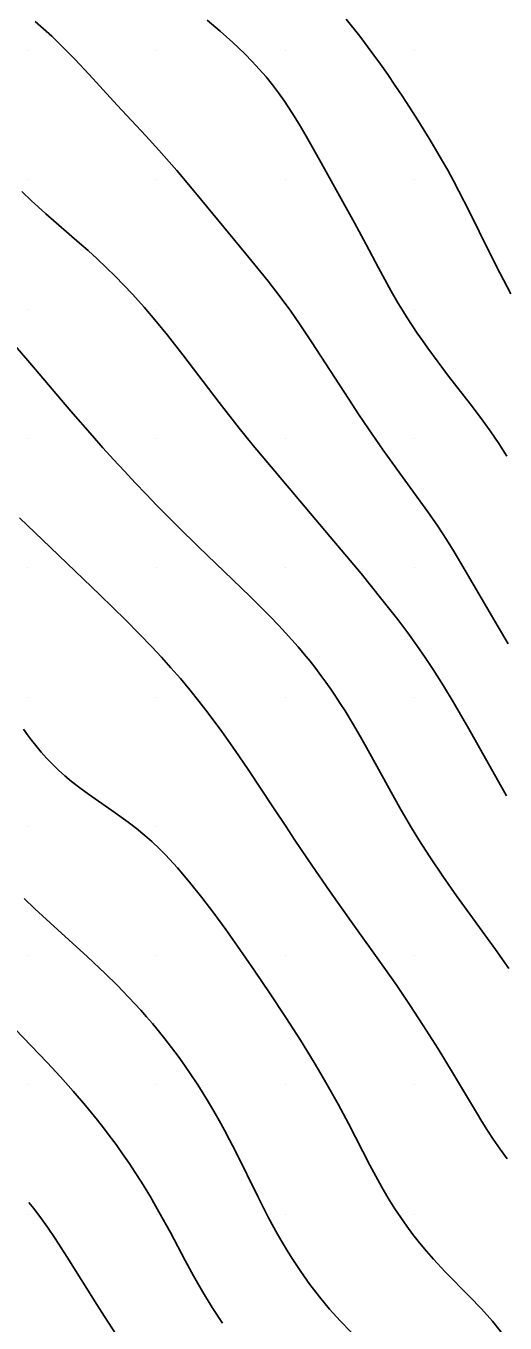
# Model space of a CAD drawing. Extents: x 2602990 to 2605851, y 618069 to 619180.
# Drawn here: x 2604224.9 to 2604243.5, y 618490.8 to 618541 of the extents above; entities that cross this region are included whole.
import ezdxf

# ---------------------------------------------------------------- set-up
doc = ezdxf.new("R2010")
doc.units = 0
for name, color, linetype in [('Default', 7, 'Continuous'), ('DTM Contours Major', 7, 'Continuous'), ('DTM Contours Minor', 7, 'Continuous'), ('Exist DTM Breakline', 7, 'Continuous'), ('Exist DTM Scan Elevation Point', 7, 'Continuous')]:
    doc.layers.add(name, color=color, linetype=linetype)

# ---------------------------------------------------------------- blocks, each defined once
blk = doc.blocks.new('POINT_DISPLAY')
at = {"layer": 'Default'}
blk.add_line((0, 0), (0, 0), dxfattribs=at)

msp = doc.modelspace()

# ---------------------------------------------------------------- linework, layer by layer
at = {"layer": 'DTM Contours Major'}
msp.add_lwpolyline([(2604224.208, 618528.964), (2604225.096, 618527.93), (2604226.686, 618526.06), (2604227.519, 618525.101), (2604227.927, 618524.643), (2604228.339, 618524.188), (2604228.754, 618523.736), (2604229.173, 618523.289), (2604229.593, 618522.847), (2604230.016, 618522.411), (2604230.82, 618521.601), (2604231.623, 618520.814), (2604233.62, 618518.892), (2604234.005, 618518.513), (2604234.379, 618518.137), (2604234.74, 618517.762), (2604234.994, 618517.489), (2604235.241, 618517.215), (2604235.481, 618516.94), (2604235.715, 618516.663), (2604235.943, 618516.382), (2604236.165, 618516.098), (2604236.361, 618515.838), (2604236.554, 618515.574), (2604236.743, 618515.305), (2604236.93, 618515.031), (2604237.115, 618514.751), (2604237.297, 618514.465), (2604237.626, 618513.926), (2604237.948, 618513.374), (2604238.262, 618512.818), (2604239.418, 618510.719), (2604239.83, 618510.005), (2604240.155, 618509.471), (2604240.576, 618508.818), (2604241.081, 618508.073), (2604241.618, 618507.312), (2604243.127, 618505.229), (2604243.64, 618504.494)], dxfattribs=at)
at = {"layer": 'DTM Contours Minor'}
for points in [[(2604225.305, 618541.13), (2604225.627, 618540.849), (2604225.941, 618540.562), (2604226.247, 618540.27), (2604226.544, 618539.973), (2604226.831, 618539.678), (2604227.387, 618539.082), (2604228.48, 618537.889), (2604229.586, 618536.703), (2604230.092, 618536.148), (2604230.783, 618535.364), (2604231.511, 618534.504), (2604233.46, 618532.14), (2604234.039, 618531.437), (2604234.319, 618531.089), (2604234.788, 618530.485), (2604235.204, 618529.92), (2604235.54, 618529.438), (2604236.004, 618528.744), (2604237.443, 618526.523), (2604237.824, 618525.945), (2604238.207, 618525.374), (2604238.778, 618524.553), (2604239.611, 618523.394), (2604240.501, 618522.16), (2604240.888, 618521.603), (2604241.225, 618521.09), (2604241.52, 618520.616), (2604241.95, 618519.892), (2604243.094, 618517.931), (2604243.618, 618517.059)], [(2604231.955, 618541.184), (2604232.465, 618540.752), (2604232.956, 618540.318), (2604233.42, 618539.878), (2604233.706, 618539.585), (2604233.979, 618539.288), (2604234.239, 618538.986), (2604234.487, 618538.679), (2604234.724, 618538.367), (2604234.951, 618538.048), (2604235.244, 618537.608), (2604235.524, 618537.158), (2604235.793, 618536.701), (2604236.311, 618535.779), (2604237.664, 618533.347), (2604238.118, 618532.503), (2604238.595, 618531.601), (2604238.838, 618531.15), (2604239.087, 618530.701), (2604239.345, 618530.254), (2604239.524, 618529.959), (2604239.707, 618529.665), (2604239.896, 618529.372), (2604240.092, 618529.079), (2604240.293, 618528.787), (2604240.5, 618528.494), (2604240.898, 618527.954), (2604241.309, 618527.413), (2604242.138, 618526.339), (2604242.538, 618525.812), (2604242.916, 618525.293), (2604243.255, 618524.801), (2604243.414, 618524.558), (2604243.566, 618524.316)], [(2604237.346, 618541.225), (2604237.867, 618540.562), (2604238.377, 618539.882), (2604238.665, 618539.483), (2604238.949, 618539.079), (2604239.229, 618538.671), (2604239.506, 618538.258), (2604240.047, 618537.423), (2604240.553, 618536.608), (2604240.799, 618536.198), (2604241.039, 618535.787), (2604241.272, 618535.374), (2604241.498, 618534.961), (2604241.703, 618534.572), (2604242.098, 618533.794), (2604242.878, 618532.218), (2604243.293, 618531.404), (2604243.723, 618530.594)], [(2604224.785, 618534.56), (2604225.156, 618534.196), (2604225.415, 618533.956), (2604225.719, 618533.685), (2604227.019, 618532.562), (2604227.353, 618532.266), (2604227.704, 618531.944), (2604228.051, 618531.613), (2604228.395, 618531.275), (2604228.734, 618530.929), (2604229.066, 618530.577), (2604229.515, 618530.081), (2604229.998, 618529.517), (2604230.421, 618528.999), (2604231.021, 618528.233), (2604232.423, 618526.395), (2604233.205, 618525.396), (2604233.743, 618524.731), (2604234.579, 618523.73), (2604236.729, 618521.194), (2604237.917, 618519.772), (2604238.728, 618518.777), (2604239.344, 618517.994), (2604239.73, 618517.483), (2604240.082, 618516.997), (2604240.403, 618516.532), (2604240.716, 618516.059), (2604241.114, 618515.427), (2604241.479, 618514.82), (2604242.091, 618513.763), (2604243.544, 618511.177)], [(2604224.699, 618521.934), (2604225.891, 618520.784), (2604227.81, 618518.951), (2604228.308, 618518.468), (2604228.812, 618517.971), (2604229.316, 618517.46), (2604229.819, 618516.935), (2604230.19, 618516.536), (2604230.558, 618516.128), (2604230.923, 618515.71), (2604231.285, 618515.28), (2604231.644, 618514.837), (2604232, 618514.381), (2604232.527, 618513.67), (2604233.045, 618512.936), (2604233.552, 618512.19), (2604234.532, 618510.711), (2604235, 618510), (2604235.356, 618509.465), (2604236.043, 618508.453), (2604236.699, 618507.507), (2604237.541, 618506.321), (2604238.806, 618504.548), (2604239.302, 618503.836), (2604239.794, 618503.112), (2604240.327, 618502.298), (2604240.898, 618501.391), (2604241.455, 618500.48), (2604242.382, 618498.933), (2604242.599, 618498.579), (2604242.818, 618498.232), (2604243.04, 618497.894), (2604243.303, 618497.511), (2604243.57, 618497.14)], [(2604224.854, 618513.751), (2604225.005, 618513.536), (2604225.16, 618513.325), (2604225.322, 618513.118), (2604225.527, 618512.872), (2604225.743, 618512.631), (2604225.969, 618512.396), (2604226.206, 618512.168), (2604226.454, 618511.945), (2604226.713, 618511.729), (2604227.032, 618511.482), (2604227.363, 618511.241), (2604228.398, 618510.523), (2604228.908, 618510.156), (2604229.23, 618509.909), (2604229.55, 618509.646), (2604229.815, 618509.412), (2604230.132, 618509.111), (2604230.344, 618508.897), (2604230.809, 618508.391), (2604231.278, 618507.838), (2604231.748, 618507.25), (2604232.215, 618506.635), (2604232.677, 618506.004), (2604233.131, 618505.367), (2604233.781, 618504.433), (2604234.405, 618503.512), (2604235.001, 618502.608), (2604235.569, 618501.724), (2604236.106, 618500.856), (2604236.363, 618500.427), (2604236.612, 618500), (2604237.03, 618499.252), (2604237.43, 618498.507), (2604238.264, 618496.896), (2604238.492, 618496.466), (2604238.728, 618496.038), (2604238.973, 618495.614), (2604239.231, 618495.197), (2604239.453, 618494.862), (2604239.685, 618494.533), (2604239.929, 618494.207), (2604240.183, 618493.885), (2604240.449, 618493.567), (2604240.727, 618493.252), (2604241.181, 618492.768), (2604242.121, 618491.811), (2604242.577, 618491.333), (2604243.006, 618490.851), (2604243.394, 618490.365)], [(2604224.881, 618507.204), (2604225.286, 618506.809), (2604225.882, 618506.259), (2604227.323, 618504.952), (2604228.017, 618504.303), (2604228.477, 618503.853), (2604228.934, 618503.383), (2604229.388, 618502.89), (2604229.614, 618502.634), (2604229.838, 618502.371), (2604230.061, 618502.102), (2604230.321, 618501.778), (2604230.579, 618501.445), (2604230.833, 618501.104), (2604231.084, 618500.755), (2604231.331, 618500.398), (2604231.573, 618500.033), (2604231.794, 618499.687), (2604232.01, 618499.334), (2604232.222, 618498.976), (2604232.429, 618498.613), (2604232.632, 618498.243), (2604232.831, 618497.869), (2604233.057, 618497.429), (2604233.945, 618495.63), (2604234.341, 618494.859), (2604234.688, 618494.223), (2604234.87, 618493.906), (2604235.058, 618493.59), (2604235.254, 618493.275), (2604235.585, 618492.773), (2604235.936, 618492.278), (2604236.307, 618491.792), (2604236.698, 618491.32), (2604237.107, 618490.866), (2604237.535, 618490.436)], [(2604224.214, 618502.475), (2604225.762, 618500.863), (2604226.279, 618500.309), (2604226.777, 618499.755), (2604227.253, 618499.2), (2604227.719, 618498.629), (2604227.947, 618498.338), (2604228.172, 618498.042), (2604228.432, 618497.69), (2604228.687, 618497.333), (2604228.935, 618496.971), (2604229.177, 618496.606), (2604229.412, 618496.239), (2604229.762, 618495.665), (2604230.093, 618495.089), (2604230.535, 618494.281), (2604231.109, 618493.209), (2604231.435, 618492.616), (2604231.784, 618492.006), (2604232.155, 618491.388), (2604232.549, 618490.774)], [(2604225.054, 618495.45), (2604225.249, 618495.21), (2604225.549, 618494.814), (2604225.774, 618494.499), (2604226.077, 618494.054), (2604226.539, 618493.338), (2604227.685, 618491.507), (2604227.985, 618491.036), (2604228.438, 618490.345)]]:
    msp.add_lwpolyline(points, dxfattribs=at)
at = {"layer": 'Exist DTM Breakline'}
msp.add_spline([(2604056.195, 618608.101), (2604070.612, 618564.846), (2604060.948, 618498.617), (2604052.223, 618447.183), (2604051.568, 618445.166), (2604051.779, 618438.355), (2604056.316, 618420.051), (2604056.045, 618414.227), (2604060.112, 618404.174), (2604065.814, 618393.977), (2604079.591, 618374.932), (2604102.645, 618354.376), (2604129.573, 618330.438), (2604185.644, 618288.739), (2604229.181, 618260.22), (2604259.941, 618240.43), (2604275.412, 618231.212), (2604276.014, 618212.47)], degree=3, dxfattribs=at)

# ---------------------------------------------------------------- block references
at = {"layer": 'Exist DTM Scan Elevation Point', "xscale": 1.3123333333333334, "yscale": 1.3123333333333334}
for p in [(2604225, 618540), (2604230, 618540), (2604235, 618540), (2604240, 618540), (2604225, 618535), (2604230, 618535), (2604235, 618535), (2604240, 618535), (2604225, 618530), (2604230, 618530), (2604235, 618530), (2604240, 618530), (2604225, 618525), (2604230, 618525), (2604235, 618525), (2604240, 618525), (2604225, 618520), (2604230, 618520), (2604235, 618520), (2604240, 618520), (2604225, 618515), (2604230, 618515), (2604235, 618515), (2604240, 618515), (2604225, 618510), (2604230, 618510), (2604235, 618510), (2604240, 618510), (2604225, 618505), (2604230, 618505), (2604235, 618505), (2604240, 618505), (2604225, 618500), (2604230, 618500), (2604235, 618500), (2604240, 618500), (2604225, 618495), (2604230, 618495), (2604235, 618495), (2604240, 618495)]:
    msp.add_blockref('POINT_DISPLAY', p, dxfattribs=at)

doc.saveas('drawing.dxf')
